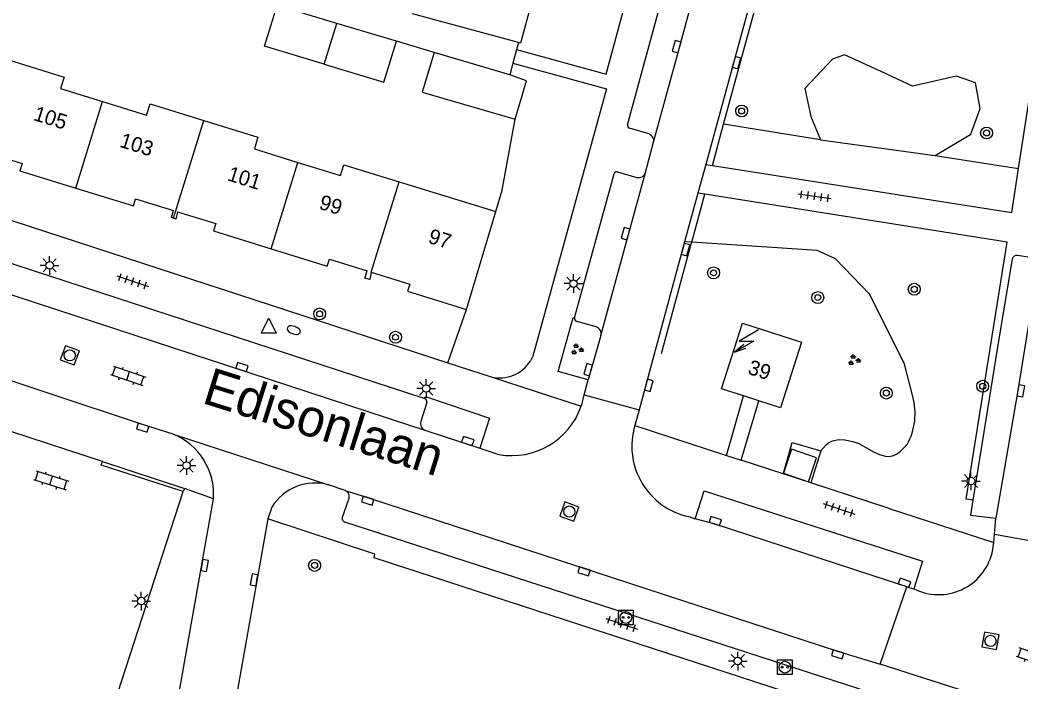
# Model space of a CAD drawing. Extents: x 132994 to 136000, y 393499 to 395512.
# Drawn here: x 133965.8 to 134032.8, y 395070.2 to 395114.5 of the extents above; entities that cross this region are included whole.
import ezdxf

# ---------------------------------------------------------------- set-up
doc = ezdxf.new("R2010")
doc.units = 0
for name, color, linetype in [('gg-afsc-erfafscheiding', 7, 'Continuous'), ('gg-afsc-hekwerk', 7, 'Continuous'), ('gg-afsc-muur', 7, 'Continuous'), ('gg-anno-huisnummerreeks BGT', 7, 'Continuous'), ('gg-anno-openbare ruimte label', 7, 'Continuous'), ('gg-bbg-bijgebouw', 7, 'Continuous'), ('gg-bbg-gedigitaliseerde bebouwing', 7, 'Continuous'), ('gg-bbg-gedigitaliseerde bijgebouw', 7, 'Continuous'), ('gg-bbg-hoofdgebouw', 7, 'Continuous'), ('gg-bbg-tussenscheiding', 7, 'Continuous'), ('gg-knt-verharding', 7, 'Continuous'), ('gg-knt-verharding nz', 7, 'Continuous'), ('gg-kwrk-afval apart plaats', 7, 'Continuous'), ('gt-grn-groengrens', 7, 'Continuous'), ('gt-grn-groengrens NZ', 7, 'Continuous'), ('gt-grn-weggrens', 7, 'Continuous'), ('gt-symb-boom', 7, 'Continuous'), ('gt-symb-brandkraan', 7, 'Continuous'), ('gt-symb-groenvak', 7, 'Continuous'), ('gt-symb-klinker verharding', 7, 'Continuous'), ('gt-symb-kolk', 7, 'Continuous'), ('gt-symb-laadpunt elektrisch vervoer', 7, 'Continuous'), ('gt-symb-lichtmast', 7, 'Continuous'), ('gt-symb-rioolschacht', 7, 'Continuous'), ('gt-symb-tegel verharding', 7, 'Continuous'), ('gt-symb-trafo symbool', 7, 'Continuous'), ('gt-symb-waterafsluiter', 7, 'Continuous')]:
    doc.layers.add(name, color=color, linetype=linetype)

# ---------------------------------------------------------------- blocks, each defined once
blk = doc.blocks.new('gt0-KOLK')
at = {"layer": 'gt-symb-kolk'}
blk.add_lwpolyline([(0, 0), (0.375, 0), (0.375, 0.4), (-0.375, 0.4), (-0.375, 0), (0, 0)], dxfattribs=at)
blk = doc.blocks.new('gt0-LMAST')
at = {"layer": 'gt-symb-lichtmast'}
for p, q in [((-0.182, 0.173), (-0.447, 0.438)), ((-0.005, 0.246), (-0.005, 0.621)), ((0.172, 0.173), (0.437, 0.438)), ((-0.255, -0.004), (-0.63, -0.004)), ((-0.182, -0.181), (-0.447, -0.446)), ((-0.005, -0.254), (-0.005, -0.629)), ((0.437, -0.446), (0.172, -0.181)), ((0.245, -0.004), (0.62, -0.004))]:
    blk.add_line(p, q, dxfattribs=at)
blk.add_circle((-0.005, -0.004), 0.25, dxfattribs=at)
blk = doc.blocks.new('gt0-BOOM')
at = {"layer": 'gt-symb-boom'}
for radius in [0.4, 0.2]:
    blk.add_circle((0, 0), radius, dxfattribs=at)
blk = doc.blocks.new('gt0-TEG1')
at = {"layer": 'gt-symb-tegel verharding'}
for p, q in [((-1.125, 0), (1.125, 0)), ((-0.9, -0.25), (-0.9, 0.25)), ((-0.45, -0.25), (-0.45, 0.25)), ((0, -0.25), (0, 0.25)), ((0.45, -0.25), (0.45, 0.25)), ((0.9, -0.25), (0.9, 0.25))]:
    blk.add_line(p, q, dxfattribs=at)
blk = doc.blocks.new('gt0-KL1')
at = {"layer": 'gt-symb-klinker verharding'}
for p, q in [((-1.15, 0.3), (1.15, 0.3)), ((-1, -0.3), (-1, 0.3)), ((-0.5, 0.3), (-0.5, 0.45)), ((0, -0.3), (0, 0.3)), ((0.5, 0.3), (0.5, 0.45)), ((1, -0.3), (1, 0.3)), ((-1.15, -0.3), (1.15, -0.3)), ((-0.5, -0.45), (-0.5, -0.3)), ((0.5, -0.45), (0.5, -0.3))]:
    blk.add_line(p, q, dxfattribs=at)
blk = doc.blocks.new('gt0-GRVAK')
at = {"layer": 'gt-symb-groenvak'}
for p, q in [((-0.11, 0.189), (-0.228, 0.24)), ((-0.182, 0.153), (0.088, 0.153)), ((-0.091, 0.211), (-0.156, 0.322)), ((-0.047, 0.214), (-0.047, 0.393)), ((-0.004, 0.211), (0.061, 0.322)), ((0.015, 0.189), (0.133, 0.24)), ((0.262, -0.052), (0.197, 0.059)), ((0.305, -0.049), (0.305, 0.13)), ((0.349, -0.052), (0.414, 0.059)), ((-0.245, -0.228), (-0.363, -0.177)), ((-0.318, -0.264), (-0.047, -0.264)), ((-0.226, -0.206), (-0.291, -0.095)), ((-0.183, -0.203), (-0.183, -0.024)), ((-0.139, -0.206), (-0.074, -0.095)), ((-0.12, -0.228), (-0.002, -0.177)), ((0.243, -0.074), (0.125, -0.023)), ((0.17, -0.11), (0.441, -0.11)), ((0.368, -0.074), (0.486, -0.023))]:
    blk.add_line(p, q, dxfattribs=at)
blk = doc.blocks.new('gt0-HSP')
at = {"layer": 'gt-symb-trafo symbool'}
for points in [[(0.771, 0.746), (-0.529, -0.004), (0.471, -0.004), (-0.829, -0.754)], [(-0.217, -0.24), (-0.829, -0.754), (-0.077, -0.48)]]:
    blk.add_lwpolyline(points, dxfattribs=at)
blk = doc.blocks.new('gt0-LEV')
at = {"layer": 'gt-symb-laadpunt elektrisch vervoer'}
blk.add_lwpolyline([(-0.486, 0.501), (0.486, 0.501), (0.486, -0.499), (-0.486, -0.499)], close=True, dxfattribs=at)
for centre, radius in [((0, 0), 0.393), ((-0.186, 0), 0.0566), ((0.186, 0), 0.0566)]:
    blk.add_circle(centre, radius, dxfattribs=at)
blk = doc.blocks.new('gt0-RS')
at = {"layer": 'gt-symb-rioolschacht'}
blk.add_lwpolyline([(-0.5, -0.5), (0.5, -0.5), (0.5, 0.5), (-0.5, 0.5)], close=True, dxfattribs=at)
blk.add_circle((0, 0), 0.375, dxfattribs=at)
blk = doc.blocks.new('gt0-BR')
at = {"layer": 'gt-symb-brandkraan'}
for centre, radius, start, end in [((-0.244, 0), 0.206, 107.56694, 252.43307), ((0.599, -2.664), 3, 106.89205, 107.56694), ((0, -0.691), 0.938, 73.10799, 106.89205), ((-0.599, -2.664), 3, 72.43309, 73.10799), ((0.244, 0), 0.206, 287.56695, 72.43309), ((0.599, 2.664), 3, 252.43307, 253.10797), ((0, 0.691), 0.938, 253.10797, 286.89206), ((-0.599, 2.664), 3, 286.89206, 287.56695)]:
    blk.add_arc(centre, radius, start, end, dxfattribs=at)
blk = doc.blocks.new('gt0-WAFSL')
at = {"layer": 'gt-symb-waterafsluiter'}
for p, q in [((-0.5, -0.333), (0, 0.667)), ((0, 0.667), (0.5, -0.333)), ((0.5, -0.333), (-0.5, -0.333))]:
    blk.add_line(p, q, dxfattribs=at)

msp = doc.modelspace()

# ---------------------------------------------------------------- linework, layer by layer
at = {"layer": 'gg-afsc-erfafscheiding'}
for p, q in [((133993.556, 395112.34), (133991.028, 395113.097)), ((133998.105, 395103.117), (133998.981, 395107.869))]:
    msp.add_line(p, q, dxfattribs=at)
at = {"layer": 'gg-afsc-hekwerk'}
for p, q in [((134012.957, 395107.529), (134021.074, 395137.352)), ((133999.205, 395113.009), (133999.08, 395112.546)), ((133999.08, 395112.546), (133998.832, 395111.629)), ((133998.832, 395111.629), (133998.62, 395110.847)), ((134012.205, 395104.765), (134012.957, 395107.529)), ((134010.814, 395099.62), (134011.686, 395102.841)), ((134008.798, 395092.169), (134010.789, 395099.527)), ((134010.789, 395099.527), (134010.814, 395099.62))]:
    msp.add_line(p, q, dxfattribs=at)
at = {"layer": 'gg-afsc-muur'}
for p, q in [((133997.683, 395101.687), (133998.105, 395103.117)), ((133971.32, 395084.925), (133976.811, 395083.125)), ((133976.811, 395083.125), (133976.727, 395082.912))]:
    msp.add_line(p, q, dxfattribs=at)
msp.add_lwpolyline([(133976.727, 395082.912), (133971.238, 395084.69), (133971.32, 395084.925)], dxfattribs=at)
at = {"layer": 'gg-bbg-bijgebouw'}
msp.add_lwpolyline([(133998.981, 395107.869), (133999.745, 395110.444), (133998.62, 395110.847)], dxfattribs=at)
at = {"layer": 'gg-bbg-gedigitaliseerde bebouwing'}
for p, q in [((133999.205, 395113.009), (133992.105, 395114.932)), ((133991.2, 395103.669), (133997.683, 395101.687))]:
    msp.add_line(p, q, dxfattribs=at)
for points in [[(133965.019, 395111.86), (133968.745, 395110.699), (133968.505, 395109.927), (133971.328, 395109.052)], [(133971.328, 395109.052), (133974.282, 395108.136), (133974.52, 395108.903), (133978.118, 395107.787)], [(133978.118, 395107.787), (133981.743, 395106.663), (133981.5, 395105.882), (133984.425, 395104.975)], [(133984.425, 395104.975), (133987.277, 395104.091), (133987.502, 395104.816), (133991.2, 395103.669)]]:
    msp.add_lwpolyline(points, dxfattribs=at)
at = {"layer": 'gg-bbg-gedigitaliseerde bijgebouw'}
for p, q in [((133987.029, 395114.295), (133983.029, 395115.493)), ((133991.028, 395113.097), (133987.029, 395114.295)), ((133998.62, 395110.847), (133993.556, 395112.34))]:
    msp.add_line(p, q, dxfattribs=at)
for points in [[(133986.183, 395111.561), (133982.183, 395112.759), (133983.029, 395115.493)], [(133986.183, 395111.561), (133990.182, 395110.363), (133991.028, 395113.097)], [(133993.556, 395112.34), (133992.755, 395109.677), (133998.981, 395107.869)]]:
    msp.add_lwpolyline(points, dxfattribs=at)
at = {"layer": 'gg-bbg-hoofdgebouw'}
for p, q in [((133995.72, 395095.11), (133997.683, 395101.687)), ((134015.308, 395088.995), (134014.287, 395089.32))]:
    msp.add_line(p, q, dxfattribs=at)
for points in [[(134000.798, 395118.325), (133999.35, 395112.97), (133999.205, 395113.009)], [(133963.415, 395105.685), (133965.94, 395104.9), (133965.79, 395104.42), (133969.525, 395103.26)], [(133969.525, 395103.26), (133973.39, 395102.06), (133973.54, 395102.53), (133976.078, 395101.747)], [(133976.078, 395101.232), (133975.958, 395101.276), (133976.078, 395101.747)], [(133976.352, 395101.662), (133976.244, 395101.17), (133976.078, 395101.232)], [(133976.352, 395101.662), (133978.92, 395100.87), (133978.77, 395100.39), (133982.625, 395099.194)], [(133982.625, 395099.194), (133986.38, 395098.03), (133986.53, 395098.5), (133989.067, 395097.709)], [(133989.33, 395097.627), (133989.246, 395097.138), (133988.91, 395097.213), (133989.067, 395097.709)], [(133989.33, 395097.627), (133991.92, 395096.82), (133991.77, 395096.35), (133995.72, 395095.11)], [(134014.287, 395089.32), (134012.81, 395089.79), (134014.22, 395094.19), (134018.17, 395092.93), (134016.77, 395088.53), (134015.308, 395088.995)]]:
    msp.add_lwpolyline(points, dxfattribs=at)
at = {"layer": 'gg-bbg-tussenscheiding'}
for p, q in [((133986.183, 395111.561), (133987.029, 395114.295)), ((133969.525, 395103.26), (133971.328, 395109.052)), ((133976.078, 395101.232), (133978.118, 395107.787)), ((133982.625, 395099.194), (133984.425, 395104.975)), ((133989.33, 395097.627), (133991.2, 395103.669))]:
    msp.add_line(p, q, dxfattribs=at)
at = {"layer": 'gg-knt-verharding'}
for p, q in [((134032.717, 395104.564), (134045.307, 395186.05)), ((134006.51, 395107.497), (134015.711, 395141.285)), ((133998.832, 395111.629), (134005.113, 395109.912)), ((134007.95, 395106.895), (134006.641, 395107.26)), ((134007.716, 395104.29), (134008.263, 395106.335)), ((134011.77, 395104.835), (134011.236, 395102.912)), ((134011.77, 395104.835), (134012.205, 395104.765)), ((134012.205, 395104.765), (134032.263, 395101.627)), ((133955.513, 395104.254), (133994.478, 395091.546)), ((134002.965, 395094.566), (134005.612, 395104.211)), ((134005.848, 395104.345), (134007.144, 395103.973)), ((134032.263, 395101.627), (134032.717, 395104.564)), ((134011.236, 395102.912), (134010.339, 395099.651)), ((134011.686, 395102.841), (134011.236, 395102.912)), ((134031.955, 395099.631), (134011.686, 395102.841)), ((133952.049, 395102.509), (133992.923, 395089.152)), ((134010.339, 395099.651), (134007.287, 395088.396)), ((134033.644, 395098.586), (134032.661, 395098.745)), ((134032.297, 395098.503), (134031.311, 395092.601)), ((134004.421, 395093.953), (134003.106, 395094.319)), ((134004.73, 395093.375), (134003.887, 395090.406)), ((134031.311, 395092.601), (134029.655, 395082.345)), ((133994.478, 395091.546), (133997.365, 395090.604)), ((134003.604, 395089.395), (134003.887, 395090.406)), ((134003.604, 395089.395), (134007.287, 395088.396)), ((134013.138, 395085.341), (134014.287, 395089.32)), ((133993.057, 395088.894), (133992.66, 395087.606)), ((134014.14, 395085.014), (134015.308, 395088.995)), ((134007.287, 395088.396), (134007.001, 395087.342)), ((134007.001, 395087.342), (134013.138, 395085.341)), ((133971.32, 395084.925), (133965.256, 395086.926)), ((133992.936, 395087.029), (133996.613, 395085.824)), ((133996.613, 395085.824), (133997.892, 395085.398)), ((134019.461, 395085.645), (134018.79, 395083.498)), ((134016.949, 395084.098), (134014.14, 395085.014)), ((134016.949, 395084.098), (134016.964, 395084.152)), ((134018.79, 395083.498), (134016.949, 395084.098)), ((133987.578, 395082.986), (133986.466, 395083.368)), ((134023.994, 395081.801), (134018.79, 395083.498)), ((133978.761, 395082.417), (133976.811, 395083.125)), ((133987.393, 395081.132), (133987.839, 395082.416)), ((133982.668, 395081.879), (133982.412, 395081.08)), ((134023.994, 395081.801), (134031.075, 395079.492)), ((133982.412, 395081.08), (133979.344, 395063.864)), ((134010.633, 395081.233), (134011.059, 395081.097)), ((134031.119, 395080.028), (134031.21, 395081.123)), ((134031.075, 395079.492), (134031.119, 395080.028)), ((134034.803, 395079.374), (134031.119, 395080.028)), ((134030.947, 395078.788), (134031.075, 395079.492)), ((134023.459, 395071.335), (134025.234, 395076.536)), ((134025.234, 395076.536), (134025.71, 395076.402)), ((134028.733, 395069.647), (134023.459, 395071.335))]:
    msp.add_line(p, q, dxfattribs=at)
for points in [[(133999.08, 395112.546), (134005.074, 395110.889), (134013.895, 395143.458), (134008.031, 395145.068)], [(134021.533, 395140.603), (134020.184, 395135.513), (134016.81, 395123.339), (134013.629, 395111.713), (134011.77, 395104.835)], [(134005.113, 395109.912), (134000.159, 395091.997), (134000, 395091.684)], [(134029.655, 395082.345), (134029.205, 395082.415), (134031.955, 395099.631)], [(133976.059, 395086.763), (133974.081, 395087.387), (133961.332, 395091.62), (133945.728, 395096.704)], [(134003.887, 395090.406), (134001.87, 395090.967), (134002.871, 395094.589), (134002.965, 395094.566)], [(133992.923, 395089.152), (133992.966, 395089.285), (133997.256, 395087.826), (133996.613, 395085.824)], [(134016.964, 395084.152), (134017.553, 395086.194), (134019.461, 395085.645)], [(133969.3, 395056.595), (133969.34, 395060.14), (133976.727, 395082.912)], [(134011.059, 395081.097), (134011.654, 395082.967), (134026.278, 395078.244), (134025.71, 395076.402)], [(133975.087, 395061.727), (133975.708, 395065.358), (133976.429, 395069.313), (133978.761, 395082.417)], [(134029.655, 395082.345), (134029.493, 395081.342), (134031.21, 395081.123)], [(134034.45, 395064.492), (134026.149, 395067.179), (134025.95, 395066.603), (133989.538, 395078.462), (133989.582, 395078.729), (133982.412, 395081.08)], [(133987.543, 395080.893), (134027.722, 395067.868), (134028.215, 395069.353)], [(134025.234, 395076.536), (134012.332, 395080.75), (134011.059, 395081.097)]]:
    msp.add_lwpolyline(points, dxfattribs=at)
for centre, radius, start, end in [((134006.696, 395107.445), 0.193, 164.52235, 253.34025), ((134007.799, 395106.443), 0.477, 346.90408, 71.50007), ((134005.808, 395104.141), 0.208, 78.76111, 160.41441), ((134007.266, 395104.428), 0.471, 255.01418, 342.97589), ((134032.627, 395098.401), 0.345, 84.36486, 162.86985), ((134003.165, 395094.516), 0.206, 166.03205, 253.40774), ((134004.257, 395093.494), 0.487, 345.87825, 70.37985), ((133997.956, 395092.917), 2.387, 255.67084, 328.90339), ((133998.759, 395090.247), 4.919, 340.84448, 350.02399), ((133992.865, 395088.958), 0.202, 341.44855, 73.44436), ((133998.752, 395090.249), 4.926, 259.94387, 340.85544), ((133993.096, 395087.46), 0.46, 161.47559, 249.65137), ((134011.633, 395085.962), 4.833, 163.40351, 258.06222), ((133974.411, 395082.725), 4.361, 355.9483, 67.79188), ((133985.582, 395080.035), 3.449, 75.14681, 147.66836), ((133987.426, 395082.572), 0.441, 339.32811, 69.87748), ((133987.614, 395081.104), 0.223, 172.77365, 251.45235), ((134027.373, 395079.692), 3.686, 243.1837, 345.80473)]:
    msp.add_arc(centre, radius, start, end, dxfattribs=at)
at = {"layer": 'gg-knt-verharding nz'}
msp.add_line((133950.793, 395100.82), (133992.936, 395087.029), dxfattribs=at)
for points in [[(134008.263, 395106.335), (134010.001, 395112.679), (134013.134, 395124.255), (134016.485, 395136.474), (134017.793, 395141.334)], [(134004.73, 395093.375), (134006.571, 395100.149), (134007.716, 395104.29)], [(134034.163, 395098.97), (134032.684, 395089.695), (134031.21, 395081.123)], [(133987.578, 395082.986), (133989.159, 395082.495), (134020.666, 395072.199), (134023.459, 395071.335)]]:
    msp.add_lwpolyline(points, dxfattribs=at)
at = {"layer": 'gg-kwrk-afval apart plaats'}
msp.add_lwpolyline([(134016.964, 395084.152), (134018.651, 395083.57), (134019.192, 395085.174), (134017.508, 395085.754), (134016.964, 395084.152)], dxfattribs=at)
at = {"layer": 'gt-grn-groengrens'}
for p, q in [((134019.448, 395106.488), (134027.124, 395105.439)), ((134010.814, 395099.62), (134010.339, 395099.651)), ((133994.478, 395091.546), (133995.72, 395095.11))]:
    msp.add_line(p, q, dxfattribs=at)
for points in [[(134027.124, 395105.439), (134029.522, 395106.863), (134030.162, 395108.587), (134029.842, 395110.312), (134028.563, 395110.761), (134025.605, 395110.087), (134023.526, 395111.061), (134021.047, 395112.186), (134020.248, 395111.886), (134018.409, 395109.937), (134018.808, 395108.063), (134019.448, 395106.488)], [(134020.458, 395098.509), (134019.219, 395099.08), (134010.814, 395099.62)], [(134025.642, 395089.294), (134025.071, 395091.454), (134022.759, 395096.127), (134020.458, 395098.509)], [(134019.461, 395085.645), (134019.829, 395086.049), (134019.993, 395086.184), (134020.251, 395086.319), (134020.677, 395086.398), (134021.084, 395086.386), (134021.614, 395086.273), (134022.015, 395086.127), (134023.053, 395085.553), (134023.407, 395085.395), (134023.797, 395085.291), (134024.011, 395085.268), (134024.271, 395085.308), (134024.534, 395085.432), (134024.782, 395085.605), (134025.258, 395086.06)]]:
    msp.add_lwpolyline(points, dxfattribs=at)
msp.add_arc((134021.417, 395088.156), 4.375, 331.37885, 15.07814, dxfattribs=at)
at = {"layer": 'gt-grn-groengrens NZ'}
for p, q in [((134019.448, 395106.488), (134012.957, 395107.529)), ((134027.124, 395105.439), (134032.717, 395104.564))]:
    msp.add_line(p, q, dxfattribs=at)
at = {"layer": 'gt-grn-weggrens'}
for p, q in [((133997.365, 395090.604), (134003.406, 395088.633)), ((133976.059, 395086.763), (133986.466, 395083.368)), ((134013.138, 395085.341), (134014.14, 395085.014))]:
    msp.add_line(p, q, dxfattribs=at)

# ---------------------------------------------------------------- block references
at = {"layer": 'gt-symb-boom'}
for p in [(134014.166, 395108.422), (134030.583, 395106.948), (134025.735, 395096.473), (134019.268, 395095.92), (133985.878, 395094.821), (133990.962, 395093.258), (134030.32, 395089.97), (134023.862, 395089.516), (133985.54, 395077.966)]:
    msp.add_blockref('gt0-BOOM', p, dxfattribs=at)
at = {"layer": 'gt-symb-boom', "rotation": -14.772723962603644}
msp.add_blockref('gt0-BOOM', (134012.278, 395097.573), dxfattribs=at)
at = {"layer": 'gt-symb-brandkraan', "rotation": -19.44809211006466}
msp.add_blockref('gt0-BR', (133984.142, 395093.735), dxfattribs=at)
at = {"layer": 'gt-symb-groenvak'}
for p in [(134003.119, 395092.44), (134021.689, 395091.721)]:
    msp.add_blockref('gt0-GRVAK', p, dxfattribs=at)
at = {"layer": 'gt-symb-klinker verharding'}
for p, rotation in [((133973.042, 395090.671), -18.906061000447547), ((133967.88, 395083.665), -17.6377155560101), ((134033.739, 395071.797), -18.906060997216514)]:
    msp.add_blockref('gt0-KL1', p, dxfattribs=dict(at, rotation=rotation))
at = {"layer": 'gt-symb-kolk'}
for p, rotation in [((134010.001, 395112.679), 74.78734882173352), ((134013.629, 395111.713), -104.96208804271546), ((134006.571, 395100.149), 74.6698535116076), ((134010.212, 395099.19), -105.54743796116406), ((133980.611, 395091.07), -18.38136083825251), ((134004.065, 395091.029), 74.1100255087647), ((134007.742, 395090.085), -105.34571155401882), ((134032.684, 395089.695), -99.75553181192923), ((133974.081, 395087.387), 162.47362155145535), ((133995.748, 395086.112), -18.041958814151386), ((133989.159, 395082.495), 162.1188259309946), ((134012.332, 395080.75), -18.085324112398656), ((133977.975, 395077.997), -100.61668072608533), ((133981.678, 395076.965), 80.22856192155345), ((134003.65, 395077.76), 162.63442098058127), ((134025.011, 395076.612), -18.91722943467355), ((134020.666, 395072.199), 162.40720020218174)]:
    msp.add_blockref('gt0-KOLK', p, dxfattribs=dict(at, rotation=rotation))
at = {"layer": 'gt-symb-laadpunt elektrisch vervoer'}
for p in [(134006.403, 395074.475), (134017.063, 395071.145)]:
    msp.add_blockref('gt0-LEV', p, dxfattribs=at)
at = {"layer": 'gt-symb-lichtmast'}
for p in [(133967.783, 395098.08), (134002.897, 395096.853), (133993.028, 395089.829), (133976.962, 395084.665), (134029.539, 395083.626), (133973.924, 395075.583), (134013.907, 395071.561)]:
    msp.add_blockref('gt0-LMAST', p, dxfattribs=at)
at = {"layer": 'gt-symb-rioolschacht'}
for p, rotation in [((133969.128, 395092.042), -20.19337670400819), ((134002.613, 395081.576), -19.70593776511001), ((134030.844, 395072.907), -11.124776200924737)]:
    msp.add_blockref('gt0-RS', p, dxfattribs=dict(at, rotation=rotation))
at = {"layer": 'gt-symb-tegel verharding'}
for p, rotation in [((134019.06, 395102.706), -7.870920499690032), ((133973.34, 395097.016), -18.308068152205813), ((134020.686, 395081.762), -18.308068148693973), ((134006.124, 395074.052), -18.308068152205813)]:
    msp.add_blockref('gt0-TEG1', p, dxfattribs=dict(at, rotation=rotation))
at = {"layer": 'gt-symb-trafo symbool'}
msp.add_blockref('gt0-HSP', (134014.52, 395093.005), dxfattribs=at)
at = {"layer": 'gt-symb-waterafsluiter'}
msp.add_blockref('gt0-WAFSL', (133982.467, 395093.874), dxfattribs=at)

# ---------------------------------------------------------------- texts
at = {"layer": 'gg-anno-huisnummerreeks BGT'}
for s, rotation, p in [('105', 342.7, (133966.631, 395107.826)), ('103', 342.7, (133972.407, 395106.032)), ('101', 342.8, (133979.628, 395103.788)), ('99', 342.8, (133985.777, 395101.881)), ('97', 342.5, (133993.086, 395099.607)), ('39', 342.3, (134014.512, 395090.823))]:
    msp.add_text(s, height=1, rotation=rotation, dxfattribs=at).set_placement(p)
at = {"layer": 'gg-anno-openbare ruimte label'}
msp.add_text('Edisonlaan', height=2.5, rotation=342.6, dxfattribs=at).set_placement((133977.911, 395088.876))

doc.saveas('drawing.dxf')
